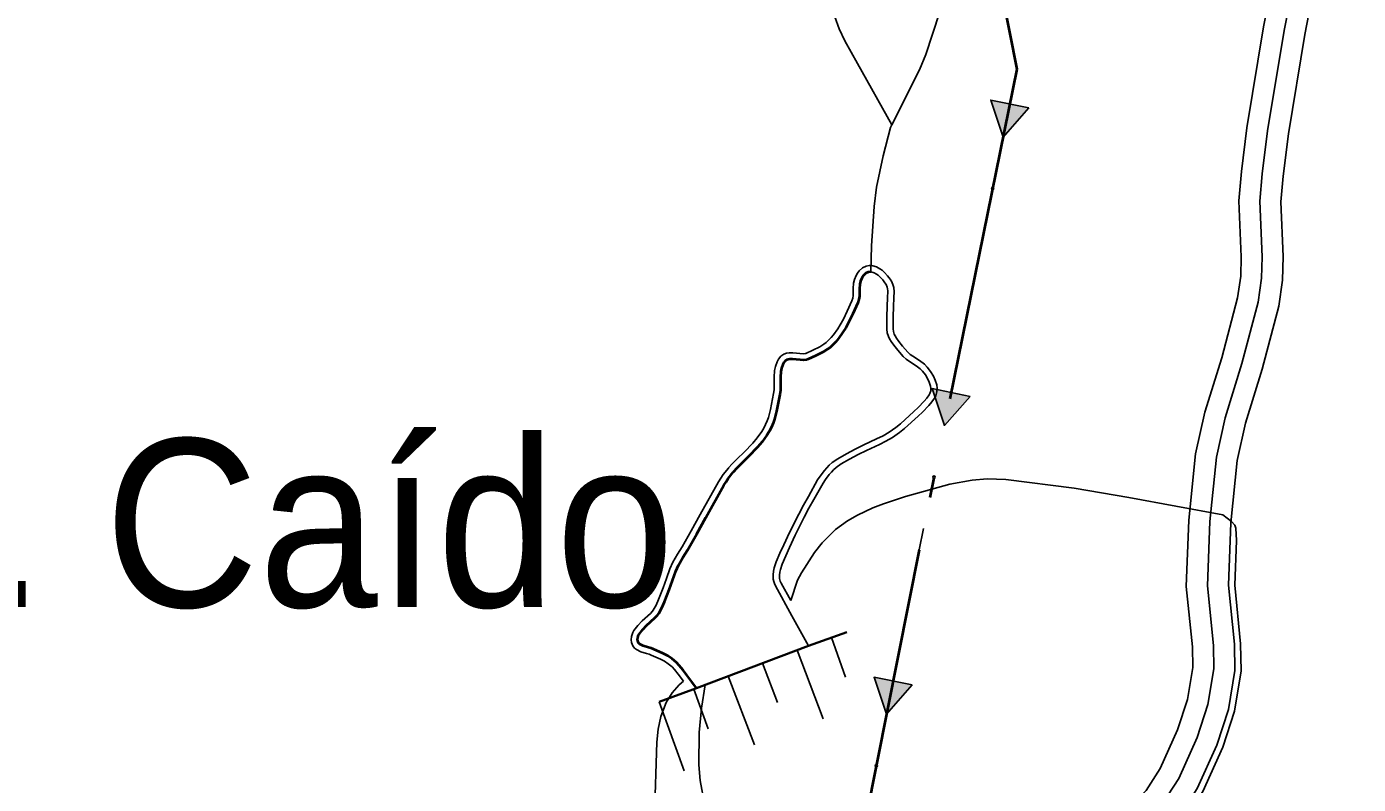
# Model space of a CAD drawing. Extents: x -64005 to -55000, y -89025 to -80000.
# Drawn here: x -62360 to -61726, y -87353 to -86993 of the extents above; entities that cross this region are included whole.
import ezdxf
from ezdxf.enums import TextEntityAlignment as Align

# ---------------------------------------------------------------- set-up
doc = ezdxf.new("R2010")
doc.units = 0
doc.header["$LTSCALE"] = 32
for name, pattern in [('DASH_DOUBLE_DOT', [9.2, 5, -1.2, 0.3, -1.2, 0.3, -1.2]), ('DOT_DASHED', [7.7, 5, -1.2, 0.3, -1.2]), ('LONG_DASHED', [7.5, 6, -1.5])]:
    doc.linetypes.add(name, pattern=pattern)
for name, color, linetype, lineweight in [('18', 7, 'Continuous', 25), ('2', 7, 'Continuous', 25), ('24', 7, 'Continuous', 25), ('3', 7, 'Continuous', 25), ('39', 7, 'LONG_DASHED', 25), ('8', 7, 'Continuous', 25), ('9', 7, 'Continuous', 25)]:
    doc.layers.add(name, color=color, linetype=linetype, lineweight=lineweight)
doc.layers.add('45', color=7, linetype='Continuous')

msp = doc.modelspace()

# ---------------------------------------------------------------- hatches: boundary and pattern name
at = {"layer": '18'}
for points in [[(-61882.72, -87031.29), (-61894.97, -87045.15), (-61900.84, -87027.61)], [(-61910.62, -87168.49), (-61922.87, -87182.34), (-61928.75, -87164.8)], [(-61938.22, -87305.69), (-61950.41, -87319.61), (-61956.36, -87302.09)]]:
    msp.add_hatch(color=256, dxfattribs=at).paths.add_polyline_path(points)

# ---------------------------------------------------------------- linework, layer by layer
msp.add_line((-61904.94, -87094.15), (-61919.68, -87166.64), dxfattribs=at)
at = {"layer": '18', "linetype": 'DOT_DASHED', "lineweight": 40}
msp.add_lwpolyline([(-61690.71, -84709.91), (-61722.23, -84796.2), (-61746.39, -84828.12), (-62010.45, -85176.95), (-62065.73, -85344.1), (-62096.21, -86032.25), (-62031.28, -86290.37), (-62009.8, -86412.7), (-61987.81, -86534.48), (-61958.9, -86657.97), (-61888.4, -87012.83), (-61934.91, -87241.52), (-61961, -87372.97), (-61973.88, -87489.05)], dxfattribs=at)
at = {"layer": '18'}
for points in [[(-61899.51, -86956.9), (-61888.4, -87012.83), (-61891.78, -87029.45)], [(-61932.84, -87231.34), (-61934.91, -87241.52), (-61947.29, -87303.89)]]:
    msp.add_lwpolyline(points, dxfattribs=at)
for points in [[(-61882.72, -87031.29), (-61894.97, -87045.15), (-61900.84, -87027.61)], [(-61910.62, -87168.49), (-61922.87, -87182.34), (-61928.75, -87164.8)], [(-61938.22, -87305.69), (-61950.41, -87319.61), (-61956.36, -87302.09)]]:
    msp.add_lwpolyline(points, close=True, dxfattribs=at)
for centre in [(-61899.95, -87069.65), (-61927.86, -87206.84), (-61955.27, -87344.13)]:
    msp.add_circle(centre, 0.5, dxfattribs=at)
at = {"layer": '2'}
for points in [[(-61947.98, -87039.43), (-61934.78, -87013.12), (-61931.7, -87005.84), (-61918.72, -86966.06)], [(-61947.98, -87039.43), (-61964.24, -87010.12), (-61970.31, -86999.33), (-61972.99, -86993.77), (-61975.01, -86988)], [(-61947.98, -87039.43), (-61948.56, -87040.58), (-61952.01, -87054.14), (-61955.17, -87068.93), (-61956.39, -87078.25), (-61957.54, -87096.96), (-61957.93, -87109.3)], [(-62036.72, -87305.74), (-62038.44, -87316.83), (-62039.58, -87328.42), (-62039.67, -87343.67), (-62039.03, -87351.19), (-62037.1, -87362.27)]]:
    msp.add_lwpolyline(points, dxfattribs=at)
at = {"layer": '24'}
for points in [[(-61957.77, -87106.32), (-61958.64, -87106.27), (-61960.1, -87106.56), (-61961.88, -87107.4), (-61963.38, -87108.71), (-61964.27, -87109.87), (-61964.93, -87110.98), (-61965.69, -87112.88), (-61966.07, -87114.62), (-61966.26, -87117.23), (-61966.32, -87120.59), (-61966.49, -87121.81), (-61966.87, -87122.99), (-61969.15, -87128), (-61970.98, -87131.74), (-61972.46, -87134.43), (-61973.65, -87136.35), (-61975.71, -87139.2), (-61976.82, -87140.52), (-61978.03, -87141.81), (-61979.19, -87142.88), (-61980.2, -87143.67), (-61982.18, -87144.93), (-61985.47, -87146.56), (-61988.84, -87148.03), (-61989.11, -87148.12), (-61989.89, -87148.22), (-61995.06, -87147.74), (-61996.7, -87147.76), (-61998.05, -87148), (-61999.22, -87148.43), (-62000.69, -87149.39), (-62001.81, -87150.77), (-62002.52, -87152.12), (-62003.29, -87154.26), (-62003.7, -87156.22), (-62003.91, -87159.3), (-62003.85, -87163.53), (-62003.91, -87165.36), (-62004.17, -87167.14), (-62005.7, -87174.79), (-62006.66, -87178.47), (-62007.24, -87180.17), (-62007.94, -87181.85), (-62008.86, -87183.67), (-62009.82, -87185.27), (-62011.98, -87188.24), (-62014.07, -87190.69), (-62018.19, -87194.95), (-62021.42, -87198.14), (-62023.84, -87200.64), (-62025.57, -87202.55), (-62025.69, -87202.69)], [(-61946.9, -87117.16), (-61946.97, -87116.71), (-61947.21, -87115.69), (-61947.94, -87113.96), (-61948.72, -87112.69), (-61949.98, -87111.11), (-61951.4, -87109.6), (-61952.57, -87108.53), (-61953.61, -87107.78), (-61955.17, -87106.94), (-61956.96, -87106.36), (-61957.77, -87106.32)], [(-61996.03, -87265.56), (-62000.6, -87257.29), (-62000.99, -87256.45), (-62001.21, -87255.74), (-62001.32, -87255.1), (-62001.38, -87253.55), (-62001.22, -87252.14), (-62000.93, -87250.84), (-62000.11, -87248.3), (-61998.4, -87244.3), (-61996.56, -87240.37), (-61993.83, -87234.5), (-61989.56, -87225.93), (-61987.33, -87221.73), (-61984.97, -87217.5), (-61980.63, -87209.78), (-61979.53, -87208.07), (-61977.67, -87205.58), (-61976.69, -87204.47), (-61975.62, -87203.41), (-61974.4, -87202.35), (-61972.03, -87200.65), (-61968.09, -87198.37), (-61963.96, -87196.19), (-61960, -87194.22), (-61953.84, -87191.41), (-61950.69, -87189.84), (-61947.55, -87188.04), (-61944.24, -87185.71), (-61941.9, -87183.8), (-61935.44, -87177.94), (-61933.33, -87175.97), (-61930.34, -87172.86), (-61928.92, -87171.16), (-61927.59, -87169.36), (-61926.99, -87168.3), (-61926.44, -87166.39), (-61926.37, -87164.62), (-61926.57, -87163.06), (-61927.26, -87160.72), (-61928.07, -87158.95), (-61929.46, -87156.62), (-61931.04, -87154.54), (-61932.37, -87153.19), (-61934.67, -87151.46), (-61937.89, -87149.44), (-61939.14, -87148.51), (-61940.26, -87147.41), (-61942.76, -87144.55), (-61944.57, -87142.37), (-61945.7, -87140.8), (-61946.36, -87139.65), (-61946.72, -87138.88), (-61947.12, -87137.64), (-61947.3, -87136.36), (-61947.32, -87131), (-61947.14, -87125.48), (-61946.96, -87121.97), (-61946.81, -87118.25), (-61946.9, -87117.16)], [(-62025.69, -87202.69), (-62028.12, -87205.71), (-62029.3, -87207.41), (-62030.37, -87209.14), (-62039.03, -87224.67), (-62043.31, -87232.42), (-62047.65, -87240.04), (-62049.84, -87243.56), (-62052.06, -87247.33), (-62053.47, -87250.48), (-62055.1, -87255.07), (-62056.68, -87259.51), (-62058.87, -87265.11), (-62060.04, -87267.73), (-62061.38, -87270.18), (-62061.75, -87270.7), (-62062.7, -87271.72), (-62066.71, -87275.25), (-62068.72, -87277.49), (-62070.59, -87279.84), (-62071.2, -87280.85), (-62071.75, -87282.67), (-62071.86, -87284.21), (-62071.7, -87285.52), (-62071.08, -87287.17), (-62070.32, -87288.16), (-62069.42, -87288.9), (-62067.3, -87289.93), (-62064.56, -87290.77), (-62063.42, -87291.12), (-62062.38, -87291.52), (-62058, -87293.45), (-62056.02, -87294.45), (-62054.25, -87295.63), (-62052.48, -87297.17), (-62051.28, -87298.43), (-62049.5, -87300.56), (-62046.99, -87303.94)], [(-61783.96, -87237.11), (-61784.29, -87231.2), (-61784.79, -87229.73), (-61786.29, -87227.92), (-61790.35, -87224.84), (-61835.14, -87216.61), (-61861.15, -87212.22), (-61893.74, -87208.04), (-61902.59, -87207.77), (-61909.65, -87208.37), (-61920.24, -87210.3), (-61941.39, -87216.14), (-61951.88, -87219.52), (-61956.93, -87221.48), (-61964.27, -87224.96), (-61969, -87227.75), (-61974.75, -87231.88), (-61981.11, -87238.12), (-61984.64, -87242.7), (-61990.95, -87252.36), (-61992.82, -87255.89), (-61996.03, -87265.56)], [(-61841.2, -87403.32), (-61808.85, -87370.33), (-61799.93, -87356.47), (-61790.46, -87335.39), (-61784.83, -87318.2), (-61781.63, -87298.99), (-61781.95, -87286.2), (-61784.73, -87258.24), (-61783.96, -87237.11)], [(-62046.99, -87303.94), (-62049.08, -87305.74), (-62052.47, -87309.53), (-62055.29, -87314.04), (-62057.85, -87320.76), (-62059.05, -87326.79), (-62059.64, -87332.95), (-62060.88, -87368.11)]]:
    msp.add_lwpolyline(points, dxfattribs=at)
at = {"layer": '3', "lineweight": 40}
for points in [[(-61957.93, -87109.3), (-61959.15, -87109.43), (-61960.22, -87109.94), (-61961.19, -87110.78), (-61961.79, -87111.56), (-61962.24, -87112.31), (-61962.81, -87113.76), (-61963.1, -87115.06), (-61963.27, -87117.37), (-61963.33, -87120.82), (-61963.55, -87122.48), (-61964.07, -87124.08), (-61966.44, -87129.28), (-61968.32, -87133.12), (-61969.87, -87135.95), (-61971.16, -87138.02), (-61973.35, -87141.04), (-61974.58, -87142.51), (-61975.91, -87143.94), (-61977.25, -87145.17), (-61978.47, -87146.12), (-61980.71, -87147.54), (-61984.2, -87149.28), (-61987.76, -87150.83), (-61988.44, -87151.06), (-61989.84, -87151.23), (-61995.18, -87150.74), (-61996.42, -87150.76), (-61997.28, -87150.91), (-61997.87, -87151.13), (-61998.65, -87151.64), (-61999.29, -87152.43), (-61999.77, -87153.34), (-62000.4, -87155.08), (-62000.72, -87156.63), (-62000.91, -87159.38), (-62000.85, -87163.55), (-62000.92, -87165.62), (-62001.21, -87167.65), (-62002.78, -87175.46), (-62003.78, -87179.33), (-62004.43, -87181.23), (-62005.21, -87183.11), (-62006.24, -87185.12), (-62007.32, -87186.92), (-62009.62, -87190.1), (-62011.85, -87192.71), (-62016.06, -87197.06), (-62019.29, -87200.25), (-62021.65, -87202.69), (-62023.35, -87204.57)], [(-62040.89, -87307.33), (-62043.14, -87304.21), (-62045.38, -87301.09), (-62047.14, -87298.71), (-62049.04, -87296.43), (-62050.41, -87295), (-62052.42, -87293.24), (-62054.51, -87291.85), (-62056.72, -87290.73), (-62061.23, -87288.75), (-62062.44, -87288.28), (-62063.69, -87287.9), (-62066.2, -87287.13), (-62067.8, -87286.35), (-62068.43, -87285.7), (-62068.77, -87284.8), (-62068.84, -87284.13), (-62068.78, -87283.21), (-62068.43, -87282.08), (-62068.12, -87281.55), (-62066.43, -87279.43), (-62064.6, -87277.38), (-62060.61, -87273.88), (-62059.41, -87272.6), (-62058.83, -87271.77), (-62057.35, -87269.07), (-62056.1, -87266.27), (-62053.87, -87260.56), (-62052.27, -87256.08), (-62050.68, -87251.6), (-62049.39, -87248.71), (-62047.28, -87245.11), (-62045.07, -87241.58), (-62040.7, -87233.88), (-62036.41, -87226.13), (-62027.78, -87210.66), (-62026.79, -87209.06), (-62025.71, -87207.51), (-62023.35, -87204.57)]]:
    msp.add_lwpolyline(points, dxfattribs=at)
at = {"layer": '3'}
for points in [[(-62023.35, -87204.57), (-62021.65, -87202.69), (-62019.29, -87200.25), (-62016.06, -87197.06), (-62011.85, -87192.71), (-62009.62, -87190.1), (-62007.32, -87186.92), (-62006.24, -87185.12), (-62005.21, -87183.11), (-62004.43, -87181.23), (-62003.78, -87179.33), (-62002.78, -87175.46), (-62001.21, -87167.65), (-62000.92, -87165.62), (-62000.85, -87163.55), (-62000.91, -87159.38), (-62000.72, -87156.63), (-62000.4, -87155.08), (-61999.77, -87153.34), (-61999.29, -87152.43), (-61998.65, -87151.64), (-61997.87, -87151.13), (-61997.28, -87150.91), (-61996.42, -87150.76), (-61995.18, -87150.74), (-61989.84, -87151.23), (-61988.44, -87151.06), (-61987.76, -87150.83), (-61984.2, -87149.28), (-61980.71, -87147.54), (-61978.47, -87146.12), (-61977.25, -87145.17), (-61975.91, -87143.94), (-61974.58, -87142.51), (-61973.35, -87141.04), (-61971.16, -87138.02), (-61969.87, -87135.95), (-61968.32, -87133.12), (-61966.44, -87129.28), (-61964.07, -87124.08), (-61963.55, -87122.48), (-61963.33, -87120.82), (-61963.27, -87117.37), (-61963.1, -87115.06), (-61962.81, -87113.76), (-61962.24, -87112.31), (-61961.79, -87111.56), (-61961.19, -87110.78), (-61960.22, -87109.94), (-61959.15, -87109.43), (-61957.93, -87109.3)], [(-61949.89, -87117.39), (-61950.07, -87116.62), (-61950.61, -87115.34), (-61951.18, -87114.42), (-61952.25, -87113.07), (-61953.5, -87111.74), (-61954.47, -87110.86), (-61955.21, -87110.32), (-61956.35, -87109.71), (-61957.93, -87109.3)], [(-61957.93, -87109.3), (-61956.35, -87109.71), (-61955.21, -87110.32), (-61954.47, -87110.86), (-61953.5, -87111.74), (-61952.25, -87113.07), (-61951.18, -87114.42), (-61950.61, -87115.34), (-61950.07, -87116.62), (-61949.89, -87117.39)], [(-61987.58, -87287.05), (-61995.43, -87272.85), (-62003.28, -87258.65), (-62003.79, -87257.53), (-62004.12, -87256.46), (-62004.31, -87255.43), (-62004.38, -87253.43), (-62004.18, -87251.64), (-62003.83, -87250.05), (-62002.92, -87247.25), (-62001.13, -87243.08), (-61999.28, -87239.1), (-61996.53, -87233.2), (-61992.23, -87224.56), (-61989.96, -87220.29), (-61987.59, -87216.03), (-61983.2, -87208.23), (-61982, -87206.36), (-61980, -87203.68), (-61978.88, -87202.42), (-61977.66, -87201.21), (-61976.25, -87199.99), (-61973.66, -87198.13), (-61969.55, -87195.74), (-61965.33, -87193.52), (-61961.29, -87191.51), (-61955.13, -87188.7), (-61952.1, -87187.2), (-61949.16, -87185.51), (-61946.05, -87183.32), (-61943.85, -87181.52), (-61937.48, -87175.73), (-61935.44, -87173.83), (-61932.57, -87170.85), (-61931.28, -87169.3), (-61930.11, -87167.72), (-61929.78, -87167.13), (-61929.42, -87165.91), (-61929.37, -87164.75), (-61929.51, -87163.68), (-61930.08, -87161.77), (-61930.73, -87160.35), (-61931.95, -87158.31), (-61933.32, -87156.51), (-61934.35, -87155.46), (-61936.38, -87153.93), (-61939.58, -87151.92), (-61941.09, -87150.8), (-61942.44, -87149.46), (-61945.04, -87146.49), (-61946.95, -87144.21), (-61948.22, -87142.43), (-61949.02, -87141.05), (-61949.52, -87139.98), (-61950.06, -87138.31), (-61950.3, -87136.57), (-61950.32, -87130.96), (-61950.14, -87125.36), (-61949.95, -87121.83), (-61949.82, -87118.31), (-61949.89, -87117.39)], [(-61949.89, -87117.39), (-61949.82, -87118.31), (-61949.95, -87121.83), (-61950.14, -87125.36), (-61950.32, -87130.96), (-61950.3, -87136.57), (-61950.06, -87138.31), (-61949.52, -87139.98), (-61949.02, -87141.05), (-61948.22, -87142.43), (-61946.95, -87144.21), (-61945.04, -87146.49), (-61942.44, -87149.46), (-61941.09, -87150.8), (-61939.58, -87151.92), (-61936.38, -87153.93), (-61934.35, -87155.46), (-61933.32, -87156.51), (-61931.95, -87158.31), (-61930.73, -87160.35), (-61930.08, -87161.77), (-61929.51, -87163.68), (-61929.37, -87164.75), (-61929.42, -87165.91), (-61929.78, -87167.13), (-61930.11, -87167.72), (-61931.28, -87169.3), (-61932.57, -87170.85), (-61935.44, -87173.83), (-61937.48, -87175.73), (-61943.85, -87181.52), (-61946.05, -87183.32), (-61949.16, -87185.51), (-61952.1, -87187.2), (-61955.13, -87188.7), (-61961.29, -87191.51), (-61965.33, -87193.52), (-61969.55, -87195.74), (-61973.66, -87198.13), (-61976.25, -87199.99), (-61977.66, -87201.21), (-61978.88, -87202.42), (-61980, -87203.68), (-61982, -87206.36), (-61983.2, -87208.23), (-61987.59, -87216.03), (-61989.96, -87220.29), (-61992.23, -87224.56), (-61996.53, -87233.2), (-61999.28, -87239.1), (-62001.13, -87243.08), (-62002.92, -87247.25), (-62003.83, -87250.05), (-62004.18, -87251.64), (-62004.38, -87253.43), (-62004.31, -87255.43), (-62004.12, -87256.46), (-62003.79, -87257.53), (-62003.28, -87258.65), (-61995.43, -87272.85), (-61987.58, -87287.05)], [(-62040.89, -87307.33), (-62043.14, -87304.21), (-62045.38, -87301.09), (-62047.14, -87298.71), (-62049.04, -87296.43), (-62050.41, -87295), (-62052.42, -87293.24), (-62054.51, -87291.85), (-62056.72, -87290.73), (-62061.23, -87288.75), (-62062.44, -87288.28), (-62063.69, -87287.9), (-62066.2, -87287.13), (-62067.8, -87286.35), (-62068.43, -87285.7), (-62068.77, -87284.8), (-62068.84, -87284.13), (-62068.78, -87283.21), (-62068.43, -87282.08), (-62068.12, -87281.55), (-62066.43, -87279.43), (-62064.6, -87277.38), (-62060.61, -87273.88), (-62059.41, -87272.6), (-62058.83, -87271.77), (-62057.35, -87269.07), (-62056.1, -87266.27), (-62053.87, -87260.56), (-62052.27, -87256.08), (-62050.68, -87251.6), (-62049.39, -87248.71), (-62047.28, -87245.11), (-62045.07, -87241.58), (-62040.7, -87233.88), (-62036.41, -87226.13), (-62027.78, -87210.66), (-62026.79, -87209.06), (-62025.71, -87207.51), (-62023.35, -87204.57)], [(-61987.58, -87287.05), (-62036.72, -87305.74), (-62040.89, -87307.33)]]:
    msp.add_lwpolyline(points, dxfattribs=at)
at = {"layer": '39'}
msp.add_lwpolyline([(-61753.8, -86956.28), (-61761.18, -86994.57), (-61769.12, -87042.23), (-61771.67, -87062.65), (-61772.8, -87075.69), (-61771.67, -87102.07), (-61771.95, -87112.28), (-61773.65, -87123.62), (-61781.31, -87152.85), (-61789.25, -87178.66), (-61793.51, -87197.38), (-61796.64, -87228.01), (-61797.77, -87258.65), (-61794.94, -87287.01), (-61794.66, -87298.08), (-61797.49, -87315.09), (-61802.6, -87330.69), (-61811.39, -87350.26), (-61819.05, -87362.18), (-61839.47, -87382.89), (-61851.1, -87394.8), (-61856.05, -87401.8)], dxfattribs=at)
at = {"layer": '8', "linetype": 'LONG_DASHED'}
msp.add_lwpolyline([(-61763.56, -86954.1), (-61771.02, -86992.8), (-61779.02, -87040.79), (-61781.62, -87061.6), (-61782.82, -87075.47), (-61781.68, -87102.15), (-61781.93, -87111.4), (-61783.46, -87121.6), (-61790.93, -87150.11), (-61798.92, -87176.08), (-61803.41, -87195.76), (-61806.62, -87227.32), (-61807.79, -87258.96), (-61804.93, -87287.63), (-61804.68, -87297.38), (-61807.23, -87312.7), (-61811.94, -87327.07), (-61820.21, -87345.48), (-61826.9, -87355.9), (-61846.61, -87375.89), (-61858.81, -87388.38), (-61865.52, -87397.85)], dxfattribs=at)
at = {"layer": '8'}
msp.add_lwpolyline([(-61744.04, -86958.46), (-61751.34, -86996.34), (-61759.22, -87043.67), (-61761.72, -87063.7), (-61762.78, -87075.91), (-61761.66, -87101.99), (-61761.97, -87113.16), (-61763.84, -87125.64), (-61771.69, -87155.59), (-61779.58, -87181.24), (-61783.62, -87199), (-61786.65, -87228.7), (-61787.75, -87258.33), (-61784.95, -87286.39), (-61784.64, -87298.78), (-61787.75, -87317.48), (-61793.26, -87334.31), (-61802.57, -87355.04), (-61811.2, -87368.46), (-61832.33, -87389.89), (-61843.39, -87401.22), (-61846.59, -87405.75)], dxfattribs=at)
at = {"layer": '9'}
for p, q in [((-61976.55, -87283.2), (-61969.96, -87302.09)), ((-61993.02, -87289.12), (-61980.57, -87321.84)), ((-62009.37, -87295.34), (-62002.26, -87314.04)), ((-62025.73, -87301.56), (-62013.29, -87334.28)), ((-62042.09, -87307.77), (-62035.3, -87326.58)), ((-62058.55, -87313.71), (-62046.66, -87346.63))]:
    msp.add_line(p, q, dxfattribs=at)
at = {"layer": '9', "linetype": 'DASH_DOUBLE_DOT', "lineweight": 35}
msp.add_lwpolyline([(-62058.55, -87313.71), (-62040.89, -87307.33), (-61987.58, -87287.05), (-61969.37, -87280.7)], dxfattribs=at)
at = {"layer": '9'}
msp.add_lwpolyline([(-62058.55, -87313.71), (-62040.89, -87307.33), (-61987.58, -87287.05), (-61976.55, -87283.2)], dxfattribs=at)

# ---------------------------------------------------------------- texts
at = {"layer": '45', "width": 0.95}
msp.add_text('Mte. Caído', height=80, rotation=0.008, dxfattribs=at).set_placement((-62299.85, -87268.7), align=Align.CENTER)

doc.saveas('drawing.dxf')
